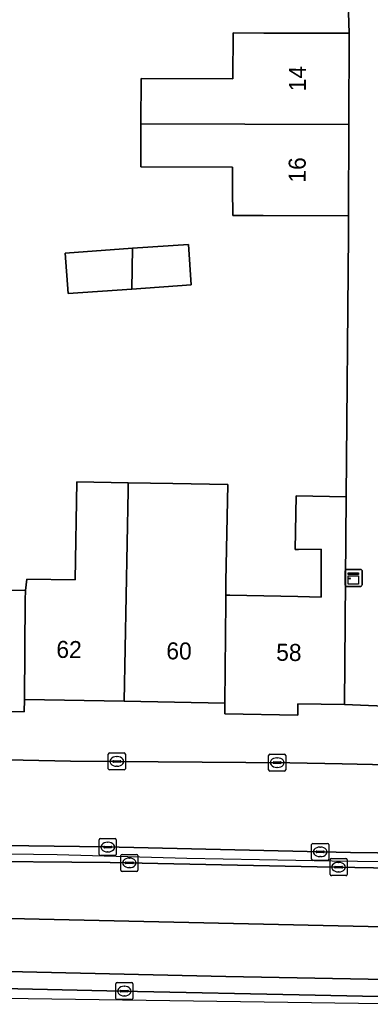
# Model space of a CAD drawing. Extents: x 161838 to 162344, y 381620 to 382160.
# Drawn here: x 162108.9 to 162129.4, y 381619.9 to 381678.2 of the extents above; entities that cross this region are included whole.
import ezdxf

# ---------------------------------------------------------------- set-up
doc = ezdxf.new("R2010")
doc.units = 0
for name, color, linetype in [('IMGEO_Berm_open', 7, 'Continuous'), ('IMGEO_Erf', 7, 'Continuous'), ('IMGEO_Hek', 7, 'Continuous'), ('IMGEO_Kast', 7, 'Continuous'), ('IMGEO_Kolk', 7, 'Continuous'), ('IMGEO_Muur', 7, 'Continuous'), ('IMGEO_Pand', 7, 'Continuous'), ('IMGEO_Pand_nummerreeks', 7, 'Continuous'), ('IMGEO_Rijbaan_lokaal_open', 7, 'Continuous'), ('IMGEO_Rijbaan_regionaal_gesloten', 7, 'Continuous'), ('IMGEO_Voetpad_open', 7, 'Continuous')]:
    doc.layers.add(name, color=color, linetype=linetype)

msp = doc.modelspace()

# ---------------------------------------------------------------- linework, layer by layer
at = {"layer": 'IMGEO_Berm_open'}
for points in [[(162147.939, 381629.029), (162139.356, 381629.189), (162137.799, 381629.209), (162128.275, 381629.331), (162113.858, 381629.656), (162101.958, 381629.829), (162093.915, 381630.038), (162085.866, 381630.33), (162083.008, 381630.46), (162069.066, 381631.294)], [(162066.237, 381630.607), (162074.823, 381630.031), (162079.706, 381629.703), (162089.317, 381629.313), (162105.124, 381628.816), (162114.157, 381628.746), (162126.306, 381628.493), (162136.248, 381628.323), (162137.79, 381628.303), (162149.027, 381628.158)], [(162057.067, 381623.989), (162063.349, 381623.412), (162068.187, 381622.967), (162074.337, 381622.567), (162075.85, 381622.469), (162090.138, 381621.864), (162100.02, 381621.534), (162114.837, 381621.198), (162126.197, 381620.966), (162134.53, 381620.776), (162153.994, 381620.605), (162156.441, 381620.733), (162166.914, 381621.301)], [(162145.632, 381621.574), (162134.521, 381621.806), (162120.952, 381622.061), (162108.154, 381622.345), (162090.199, 381622.764), (162081.716, 381623.053)]]:
    msp.add_lwpolyline(points, dxfattribs=at)
at = {"layer": 'IMGEO_Erf'}
msp.add_lwpolyline([(162103.689, 381644.805), (162109.19, 381644.705), (162109.286, 381645.385), (162112.109, 381645.334), (162112.213, 381651.097), (162115.227, 381651.042), (162117.85, 381650.994), (162121.065, 381650.938), (162120.962, 381645.235), (162120.955, 381644.437), (162121.183, 381644.433), (162125.173, 381644.361), (162126.549, 381644.323), (162126.54, 381647.133), (162125.223, 381647.117), (162125.014, 381647.121), (162125.071, 381650.273), (162128.016, 381650.22), (162128.144, 381665.62), (162128.151, 381666.703), (162123.152, 381666.718), (162121.36, 381666.718), (162121.343, 381668.269), (162121.346, 381669.561), (162115.96, 381669.577), (162115.968, 381672.102), (162115.976, 381674.761), (162121.369, 381674.744), (162121.378, 381677.441), (162123.185, 381677.435), (162128.184, 381677.42), (162128.145, 381678.639)], dxfattribs=at)
msp.add_lwpolyline([(162115.479, 381664.799), (162118.76, 381665.03), (162118.926, 381662.654), (162115.435, 381662.41), (162111.7, 381662.148), (162111.534, 381664.523)], close=True, dxfattribs=at)
at = {"layer": 'IMGEO_Hek'}
msp.add_lwpolyline([(162137.794, 381628.704), (162131.639, 381628.756), (162127.198, 381628.815), (162118.656, 381628.981), (162111.06, 381629.186), (162102.721, 381629.322), (162093.959, 381629.569), (162088.027, 381629.796), (162079.036, 381630.235), (162074.46, 381630.502), (162066.472, 381631.038), (162058.311, 381631.695), (162053.276, 381632.163), (162034.557, 381634.329), (162000, 381638.941), (161983.372, 381641.239)], dxfattribs=at)
at = {"layer": 'IMGEO_Kast'}
for p, q in [((162127.946, 381645.027), (162127.946, 381645.868)), ((162127.946, 381645.868), (162127.946, 381645.027)), ((162128.021, 381645.952), (162128.862, 381645.952)), ((162128.862, 381645.952), (162128.021, 381645.952)), ((162128.946, 381645.877), (162128.946, 381645.036)), ((162128.946, 381645.036), (162128.946, 381645.877)), ((162128.871, 381644.952), (162128.03, 381644.952)), ((162128.03, 381644.952), (162128.871, 381644.952))]:
    msp.add_line(p, q, dxfattribs=at)
for points in [[(162128.141, 381645.742), (162128.741, 381645.742), (162128.741, 381645.657), (162128.141, 381645.657), (162128.141, 381645.742)], [(162128.141, 381645.567), (162128.741, 381645.567), (162128.741, 381645.078), (162128.141, 381645.078), (162128.141, 381645.567)]]:
    msp.add_lwpolyline(points, dxfattribs=at)
msp.add_circle((162128.225, 381645.416), 0.0377, dxfattribs=at)
for centre, start, end in [((162128.024, 381645.874), 92.4484, 184.28452), ((162128.024, 381645.874), 92.4484, 184.28452), ((162128.868, 381645.874), 2.4484, 94.28452), ((162128.868, 381645.874), 2.4484, 94.28452), ((162128.024, 381645.03), 182.4484, 274.28452), ((162128.024, 381645.03), 182.4484, 274.28452), ((162128.868, 381645.03), 272.4484, 4.28452), ((162128.868, 381645.03), 272.4484, 4.28452)]:
    msp.add_arc(centre, 0.0779, start, end, dxfattribs=at)
at = {"layer": 'IMGEO_Kolk'}
for p, q in [((162114.057, 381634.253), (162114.057, 381635.105)), ((162114.132, 381635.179), (162114.984, 381635.179)), ((162114.545, 381634.959), (162114.57, 381634.959)), ((162115.058, 381635.105), (162115.058, 381634.253)), ((162123.465, 381634.183), (162123.465, 381635.035)), ((162123.54, 381635.109), (162124.392, 381635.109)), ((162123.953, 381634.889), (162123.978, 381634.889)), ((162124.466, 381635.035), (162124.466, 381634.183)), ((162114.316, 381634.673), (162114.316, 381634.685)), ((162114.754, 381634.636), (162114.356, 381634.636)), ((162114.359, 381634.722), (162114.757, 381634.722)), ((162114.568, 381634.399), (162114.543, 381634.399)), ((162114.8, 381634.685), (162114.8, 381634.673)), ((162123.724, 381634.603), (162123.724, 381634.615)), ((162124.162, 381634.566), (162123.764, 381634.566)), ((162123.767, 381634.652), (162124.165, 381634.652)), ((162123.976, 381634.329), (162123.951, 381634.329)), ((162124.208, 381634.615), (162124.208, 381634.603)), ((162114.984, 381634.179), (162114.132, 381634.179)), ((162124.392, 381634.109), (162123.54, 381634.109)), ((162113.601, 381630.15), (162114.453, 381630.15)), ((162113.526, 381629.224), (162113.526, 381630.076)), ((162113.785, 381629.644), (162113.785, 381629.656)), ((162114.223, 381629.607), (162113.825, 381629.607)), ((162113.828, 381629.693), (162114.226, 381629.693)), ((162114.014, 381629.93), (162114.039, 381629.93)), ((162114.269, 381629.656), (162114.269, 381629.644)), ((162114.527, 381630.076), (162114.527, 381629.224)), ((162125.989, 381628.943), (162125.989, 381629.795)), ((162126.064, 381629.869), (162126.916, 381629.869)), ((162126.477, 381629.649), (162126.502, 381629.649)), ((162126.99, 381629.795), (162126.99, 381628.943)), ((162114.453, 381629.15), (162113.601, 381629.15)), ((162114.037, 381629.37), (162114.012, 381629.37)), ((162114.792, 381628.297), (162114.792, 381629.149)), ((162114.867, 381629.223), (162115.719, 381629.223)), ((162115.28, 381629.003), (162115.305, 381629.003)), ((162115.793, 381629.149), (162115.793, 381628.297)), ((162126.248, 381629.363), (162126.248, 381629.375)), ((162126.686, 381629.326), (162126.288, 381629.326)), ((162126.291, 381629.412), (162126.689, 381629.412)), ((162126.5, 381629.089), (162126.475, 381629.089)), ((162126.732, 381629.375), (162126.732, 381629.363)), ((162127.144, 381628.973), (162127.996, 381628.973)), ((162115.051, 381628.717), (162115.051, 381628.729)), ((162115.489, 381628.68), (162115.091, 381628.68)), ((162115.094, 381628.766), (162115.492, 381628.766)), ((162115.303, 381628.443), (162115.278, 381628.443)), ((162115.535, 381628.729), (162115.535, 381628.717)), ((162126.916, 381628.869), (162126.064, 381628.869)), ((162127.069, 381628.047), (162127.069, 381628.899)), ((162127.328, 381628.467), (162127.328, 381628.479)), ((162127.766, 381628.43), (162127.368, 381628.43)), ((162127.371, 381628.516), (162127.769, 381628.516)), ((162127.557, 381628.753), (162127.582, 381628.753)), ((162127.812, 381628.479), (162127.812, 381628.467)), ((162128.07, 381628.899), (162128.07, 381628.047)), ((162115.719, 381628.223), (162114.867, 381628.223)), ((162127.996, 381627.973), (162127.144, 381627.973)), ((162127.58, 381628.193), (162127.555, 381628.193)), ((162114.496, 381620.771), (162114.496, 381621.623)), ((162114.571, 381621.697), (162115.423, 381621.697)), ((162114.984, 381621.477), (162115.009, 381621.477)), ((162115.497, 381621.623), (162115.497, 381620.771)), ((162114.755, 381621.191), (162114.755, 381621.203)), ((162115.193, 381621.154), (162114.795, 381621.154)), ((162114.798, 381621.24), (162115.196, 381621.24)), ((162115.007, 381620.917), (162114.982, 381620.917)), ((162115.239, 381621.203), (162115.239, 381621.191)), ((162115.423, 381620.697), (162114.571, 381620.697))]:
    msp.add_line(p, q, dxfattribs=at)
for points in [[(162114.057, 381634.253), (162114.057, 381635.105)], [(162114.132, 381635.179), (162114.984, 381635.179)], [(162115.058, 381635.105), (162115.058, 381634.253)], [(162123.465, 381634.183), (162123.465, 381635.035)], [(162123.54, 381635.109), (162124.392, 381635.109)], [(162124.466, 381635.035), (162124.466, 381634.183)], [(162114.984, 381634.179), (162114.132, 381634.179)], [(162124.392, 381634.109), (162123.54, 381634.109)], [(162113.601, 381630.15), (162114.453, 381630.15)], [(162113.526, 381629.224), (162113.526, 381630.076)], [(162114.527, 381630.076), (162114.527, 381629.224)], [(162125.989, 381628.943), (162125.989, 381629.795)], [(162126.064, 381629.869), (162126.916, 381629.869)], [(162126.99, 381629.795), (162126.99, 381628.943)], [(162114.453, 381629.15), (162113.601, 381629.15)], [(162114.792, 381628.297), (162114.792, 381629.149)], [(162114.867, 381629.223), (162115.719, 381629.223)], [(162115.793, 381629.149), (162115.793, 381628.297)], [(162127.144, 381628.973), (162127.996, 381628.973)], [(162126.916, 381628.869), (162126.064, 381628.869)], [(162127.069, 381628.047), (162127.069, 381628.899)], [(162128.07, 381628.899), (162128.07, 381628.047)], [(162115.719, 381628.223), (162114.867, 381628.223)], [(162127.996, 381627.973), (162127.144, 381627.973)], [(162114.496, 381620.771), (162114.496, 381621.623)], [(162114.571, 381621.697), (162115.423, 381621.697)], [(162115.497, 381621.623), (162115.497, 381620.771)], [(162115.423, 381620.697), (162114.571, 381620.697)]]:
    msp.add_lwpolyline(points, dxfattribs=at)
for centre, radius, start, end in [((162114.134, 381635.103), 0.0765, 91.55205, 178.44795), ((162114.134, 381635.103), 0.0765, 91.55205, 178.44795), ((162114.982, 381635.103), 0.0765, 1.55205, 88.44795), ((162114.982, 381635.103), 0.0765, 1.55205, 88.44795), ((162123.542, 381635.033), 0.0765, 91.55205, 178.44795), ((162123.542, 381635.033), 0.0765, 91.55205, 178.44795), ((162124.39, 381635.033), 0.0765, 1.55205, 88.44795), ((162124.39, 381635.033), 0.0765, 1.55205, 88.44795), ((162114.134, 381634.255), 0.0765, 181.55205, 268.44795), ((162114.134, 381634.255), 0.0765, 181.55205, 268.44795), ((162114.356, 381634.682), 0.0403, 85.87752, 175.75265), ((162114.353, 381634.672), 0.0366, 178.93798, 274.71019), ((162114.757, 381634.679), 0.043, 264.86636, 352.45326), ((162114.761, 381634.684), 0.0386, 1.73085, 96.63898), ((162114.982, 381634.255), 0.0765, 271.55205, 358.44795), ((162114.982, 381634.255), 0.0765, 271.55205, 358.44795), ((162123.764, 381634.612), 0.0403, 85.87752, 175.75265), ((162123.761, 381634.602), 0.0366, 178.93798, 274.71019), ((162124.165, 381634.609), 0.043, 264.86636, 352.45326), ((162124.169, 381634.614), 0.0386, 1.73085, 96.63898), ((162123.542, 381634.185), 0.0765, 181.55205, 268.44795), ((162123.542, 381634.185), 0.0765, 181.55205, 268.44795), ((162124.39, 381634.185), 0.0765, 271.55205, 358.44795), ((162124.39, 381634.185), 0.0765, 271.55205, 358.44795), ((162113.603, 381630.074), 0.0765, 91.55205, 178.44795), ((162113.603, 381630.074), 0.0765, 91.55205, 178.44795), ((162114.451, 381630.074), 0.0765, 1.55205, 88.44795), ((162114.451, 381630.074), 0.0765, 1.55205, 88.44795), ((162113.825, 381629.653), 0.0403, 85.87752, 175.75265), ((162113.822, 381629.643), 0.0366, 178.93798, 274.71019), ((162114.226, 381629.65), 0.043, 264.86636, 352.45326), ((162114.23, 381629.655), 0.0386, 1.73085, 96.63898), ((162126.066, 381629.793), 0.0765, 91.55205, 178.44795), ((162126.066, 381629.793), 0.0765, 91.55205, 178.44795), ((162126.914, 381629.793), 0.0765, 1.55205, 88.44795), ((162126.914, 381629.793), 0.0765, 1.55205, 88.44795), ((162113.603, 381629.226), 0.0765, 181.55205, 268.44795), ((162113.603, 381629.226), 0.0765, 181.55205, 268.44795), ((162114.451, 381629.226), 0.0765, 271.55205, 358.44795), ((162114.451, 381629.226), 0.0765, 271.55205, 358.44795), ((162114.869, 381629.147), 0.0765, 91.55205, 178.44795), ((162114.869, 381629.147), 0.0765, 91.55205, 178.44795), ((162115.717, 381629.147), 0.0765, 1.55205, 88.44795), ((162115.717, 381629.147), 0.0765, 1.55205, 88.44795), ((162126.066, 381628.945), 0.0765, 181.55205, 268.44795), ((162126.066, 381628.945), 0.0765, 181.55205, 268.44795), ((162126.288, 381629.372), 0.0403, 85.87752, 175.75265), ((162126.285, 381629.362), 0.0366, 178.93798, 274.71019), ((162126.689, 381629.369), 0.043, 264.86636, 352.45326), ((162126.693, 381629.374), 0.0386, 1.73085, 96.63898), ((162126.914, 381628.945), 0.0765, 271.55205, 358.44795), ((162126.914, 381628.945), 0.0765, 271.55205, 358.44795), ((162127.146, 381628.897), 0.0765, 91.55205, 178.44795), ((162127.146, 381628.897), 0.0765, 91.55205, 178.44795), ((162127.994, 381628.897), 0.0765, 1.55205, 88.44795), ((162127.994, 381628.897), 0.0765, 1.55205, 88.44795), ((162115.091, 381628.726), 0.0403, 85.87752, 175.75265), ((162115.088, 381628.716), 0.0366, 178.93798, 274.71019), ((162115.492, 381628.723), 0.043, 264.86636, 352.45326), ((162115.496, 381628.728), 0.0386, 1.73085, 96.63898), ((162127.368, 381628.476), 0.0403, 85.87752, 175.75265), ((162127.365, 381628.466), 0.0366, 178.93798, 274.71019), ((162127.769, 381628.473), 0.043, 264.86636, 352.45326), ((162127.773, 381628.478), 0.0386, 1.73085, 96.63898), ((162114.869, 381628.299), 0.0765, 181.55205, 268.44795), ((162114.869, 381628.299), 0.0765, 181.55205, 268.44795), ((162115.717, 381628.299), 0.0765, 271.55205, 358.44795), ((162115.717, 381628.299), 0.0765, 271.55205, 358.44795), ((162127.146, 381628.049), 0.0765, 181.55205, 268.44795), ((162127.146, 381628.049), 0.0765, 181.55205, 268.44795), ((162127.994, 381628.049), 0.0765, 271.55205, 358.44795), ((162127.994, 381628.049), 0.0765, 271.55205, 358.44795), ((162114.573, 381621.621), 0.0765, 91.55205, 178.44795), ((162114.573, 381621.621), 0.0765, 91.55205, 178.44795), ((162115.421, 381621.621), 0.0765, 1.55205, 88.44795), ((162115.421, 381621.621), 0.0765, 1.55205, 88.44795), ((162114.795, 381621.2), 0.0403, 85.87752, 175.75265), ((162114.792, 381621.19), 0.0366, 178.93798, 274.71019), ((162115.196, 381621.197), 0.043, 264.86636, 352.45326), ((162115.2, 381621.202), 0.0386, 1.73085, 96.63898), ((162114.573, 381620.773), 0.0765, 181.55205, 268.44795), ((162114.573, 381620.773), 0.0765, 181.55205, 268.44795), ((162115.421, 381620.773), 0.0765, 271.55205, 358.44795), ((162115.421, 381620.773), 0.0765, 271.55205, 358.44795)]:
    msp.add_arc(centre, radius, start, end, dxfattribs=at)
for centre, major_axis, ratio, start_param, end_param in [((162114.544, 381634.679), (-0.387, 0.002), 0.722429, 4.712389, 7.853982), ((162114.569, 381634.679), (-0.39, 0.002), 0.717154, 1.570796, 4.712389), ((162123.952, 381634.609), (-0.387, 0.002), 0.722429, 4.712389, 7.853982), ((162123.977, 381634.609), (-0.39, 0.002), 0.717154, 1.570796, 4.712389), ((162114.013, 381629.65), (-0.387, 0.002), 0.722429, 4.712389, 7.853982), ((162114.038, 381629.65), (-0.39, 0.002), 0.717154, 1.570796, 4.712389), ((162126.476, 381629.369), (-0.387, 0.002), 0.722429, 4.712389, 7.853982), ((162126.501, 381629.369), (-0.39, 0.002), 0.717154, 1.570796, 4.712389), ((162115.279, 381628.723), (-0.387, 0.002), 0.722429, 4.712389, 7.853982), ((162115.304, 381628.723), (-0.39, 0.002), 0.717154, 1.570796, 4.712389), ((162127.556, 381628.473), (-0.387, 0.002), 0.722429, 4.712389, 7.853982), ((162127.581, 381628.473), (-0.39, 0.002), 0.717154, 1.570796, 4.712389), ((162114.983, 381621.197), (-0.387, 0.002), 0.722429, 4.712389, 7.853982), ((162115.008, 381621.197), (-0.39, 0.002), 0.717154, 1.570796, 4.712389)]:
    msp.add_ellipse(centre, major_axis=major_axis, ratio=ratio, start_param=start_param, end_param=end_param, dxfattribs=at)
at = {"layer": 'IMGEO_Muur'}
msp.add_lwpolyline([(162128.016, 381650.22), (162128.144, 381665.62)], dxfattribs=at)
at = {"layer": 'IMGEO_Pand'}
for points in [[(162128.168, 381672.062), (162128.184, 381677.42), (162123.185, 381677.435), (162121.378, 381677.441), (162121.369, 381674.744), (162115.976, 381674.761), (162115.968, 381672.102)], [(162128.168, 381672.062), (162115.968, 381672.102), (162115.96, 381669.577), (162121.346, 381669.561), (162121.343, 381668.269), (162121.36, 381666.718), (162123.152, 381666.718), (162128.151, 381666.703)], [(162115.435, 381662.41), (162115.479, 381664.799), (162111.534, 381664.523), (162111.7, 381662.148)], [(162118.76, 381665.03), (162115.479, 381664.799), (162115.435, 381662.41), (162118.926, 381662.654)], [(162114.993, 381638.213), (162115.219, 381650.579), (162115.227, 381651.042), (162112.213, 381651.097), (162112.109, 381645.334), (162109.286, 381645.385), (162109.19, 381644.705), (162109.186, 381644.158), (162109.138, 381638.319)], [(162120.962, 381645.235), (162121.065, 381650.938), (162117.85, 381650.994), (162115.227, 381651.042), (162115.219, 381650.579), (162114.993, 381638.213), (162120.903, 381638.106), (162120.952, 381644.077), (162120.955, 381644.437)], [(162109.138, 381638.319), (162109.186, 381644.158), (162109.19, 381644.705), (162103.689, 381644.805), (162103.733, 381647.218), (162105.083, 381647.193), (162105.142, 381650.433), (162102.125, 381650.488), (162102.065, 381647.189), (162102.244, 381647.186), (162102.215, 381644.723), (162102.22, 381643.355), (162102.129, 381638.355), (162104.896, 381638.305), (162104.885, 381637.659), (162109.125, 381637.583)], [(162128.016, 381650.22), (162125.071, 381650.273), (162125.014, 381647.121), (162125.223, 381647.117), (162126.54, 381647.133), (162126.549, 381644.323), (162125.173, 381644.361), (162121.183, 381644.433), (162120.955, 381644.437), (162120.952, 381644.077), (162120.903, 381638.106), (162120.891, 381637.463), (162125.172, 381637.385), (162125.185, 381638.066), (162127.918, 381638.016)]]:
    msp.add_lwpolyline(points, close=True, dxfattribs=at)
at = {"layer": 'IMGEO_Rijbaan_lokaal_open'}
msp.add_lwpolyline([(162137.678, 381634.326), (162137.564, 381634.33), (162127.788, 381634.538), (162124.705, 381634.603), (162111.846, 381634.697), (162098.826, 381634.971), (162086.17, 381635.382), (162085.866, 381630.33), (162093.915, 381630.038), (162101.958, 381629.829), (162113.858, 381629.656), (162128.275, 381629.331), (162137.799, 381629.209), (162139.356, 381629.189), (162147.939, 381629.029)], dxfattribs=at)
at = {"layer": 'IMGEO_Rijbaan_regionaal_gesloten'}
for points in [[(162114.157, 381628.746), (162105.124, 381628.816), (162089.317, 381629.313), (162079.706, 381629.703), (162074.823, 381630.031), (162066.237, 381630.607), (162065.762, 381627.224), (162074.598, 381626.568), (162101.225, 381625.613), (162133.688, 381624.885), (162151.965, 381624.703), (162167.196, 381625.249), (162193.384, 381627.978), (162217.254, 381632.709), (162234.44, 381637.075), (162251.353, 381642.169), (162267.176, 381648.082), (162286.544, 381657.725), (162299.911, 381665.73), (162311.76, 381673.667), (162310.287, 381676.584), (162309.574, 381676.189), (162291.311, 381664.585)], [(162296.107, 381659.834), (162313.323, 381670.573), (162311.76, 381673.667), (162299.911, 381665.73), (162286.544, 381657.725), (162267.176, 381648.082), (162251.353, 381642.169), (162234.44, 381637.075), (162217.254, 381632.709), (162193.384, 381627.978), (162167.196, 381625.249), (162151.965, 381624.703), (162133.688, 381624.885), (162101.225, 381625.613), (162074.598, 381626.568), (162065.762, 381627.224), (162065.33, 381624.15)], [(162166.914, 381621.301), (162156.441, 381620.733), (162153.994, 381620.605), (162134.53, 381620.776), (162126.197, 381620.966), (162114.837, 381621.198), (162100.02, 381621.534), (162090.138, 381621.864), (162075.85, 381622.469), (162074.337, 381622.567), (162068.187, 381622.967), (162063.349, 381623.412), (162063.24, 381621.454), (162063.65, 381621.399), (162170.29, 381619.903), (162214.084, 381625.981), (162255.949, 381637.267), (162286.839, 381649.945), (162318.167, 381662.803)], [(162149.027, 381628.158), (162137.79, 381628.303), (162136.248, 381628.323), (162126.306, 381628.493), (162114.157, 381628.746)], [(162081.716, 381623.053), (162090.199, 381622.764), (162108.154, 381622.345), (162120.952, 381622.061), (162134.521, 381621.806), (162145.632, 381621.574)]]:
    msp.add_lwpolyline(points, dxfattribs=at)
at = {"layer": 'IMGEO_Voetpad_open'}
for points in [[(162143.345, 381704.586), (162143.978, 381705.982), (162144.891, 381708.096), (162141.842, 381709.627), (162139.558, 381704.572), (162139.358, 381704.662), (162137.092, 381699.648), (162134.753, 381694.471), (162132.343, 381689.136), (162132.588, 381689.025), (162130.313, 381683.992), (162130.084, 381684.095), (162128.148, 381679.808), (162128.145, 381678.639), (162128.184, 381677.42), (162128.168, 381672.062), (162128.151, 381666.703), (162128.144, 381665.62), (162128.016, 381650.22), (162127.918, 381638.016), (162131.222, 381637.892), (162131.255, 381641.888)], [(162131.222, 381637.892), (162127.918, 381638.016), (162125.185, 381638.066), (162125.172, 381637.385), (162120.891, 381637.463), (162120.903, 381638.106), (162114.993, 381638.213), (162109.138, 381638.319), (162109.125, 381637.583), (162104.885, 381637.659)], [(162066.864, 381636.554), (162073.658, 381636.117), (162083.314, 381635.535), (162085.478, 381635.405), (162086.17, 381635.382), (162098.826, 381634.971), (162111.846, 381634.697), (162124.705, 381634.603), (162127.788, 381634.538), (162137.564, 381634.33), (162137.678, 381634.326)]]:
    msp.add_lwpolyline(points, dxfattribs=at)

# ---------------------------------------------------------------- texts
at = {"layer": 'IMGEO_Pand_nummerreeks'}
for s, rotation, p in [('14', 89.82358, (162125.654, 381674.014)), ('16', 89.82259, (162125.637, 381668.655)), ('62', 359.24688, (162111.004, 381640.759)), ('60', 359.24943, (162117.457, 381640.674)), ('58', 359.24943, (162123.904, 381640.589))]:
    msp.add_text(s, height=1, rotation=rotation, dxfattribs=at).set_placement(p)

doc.saveas('drawing.dxf')
